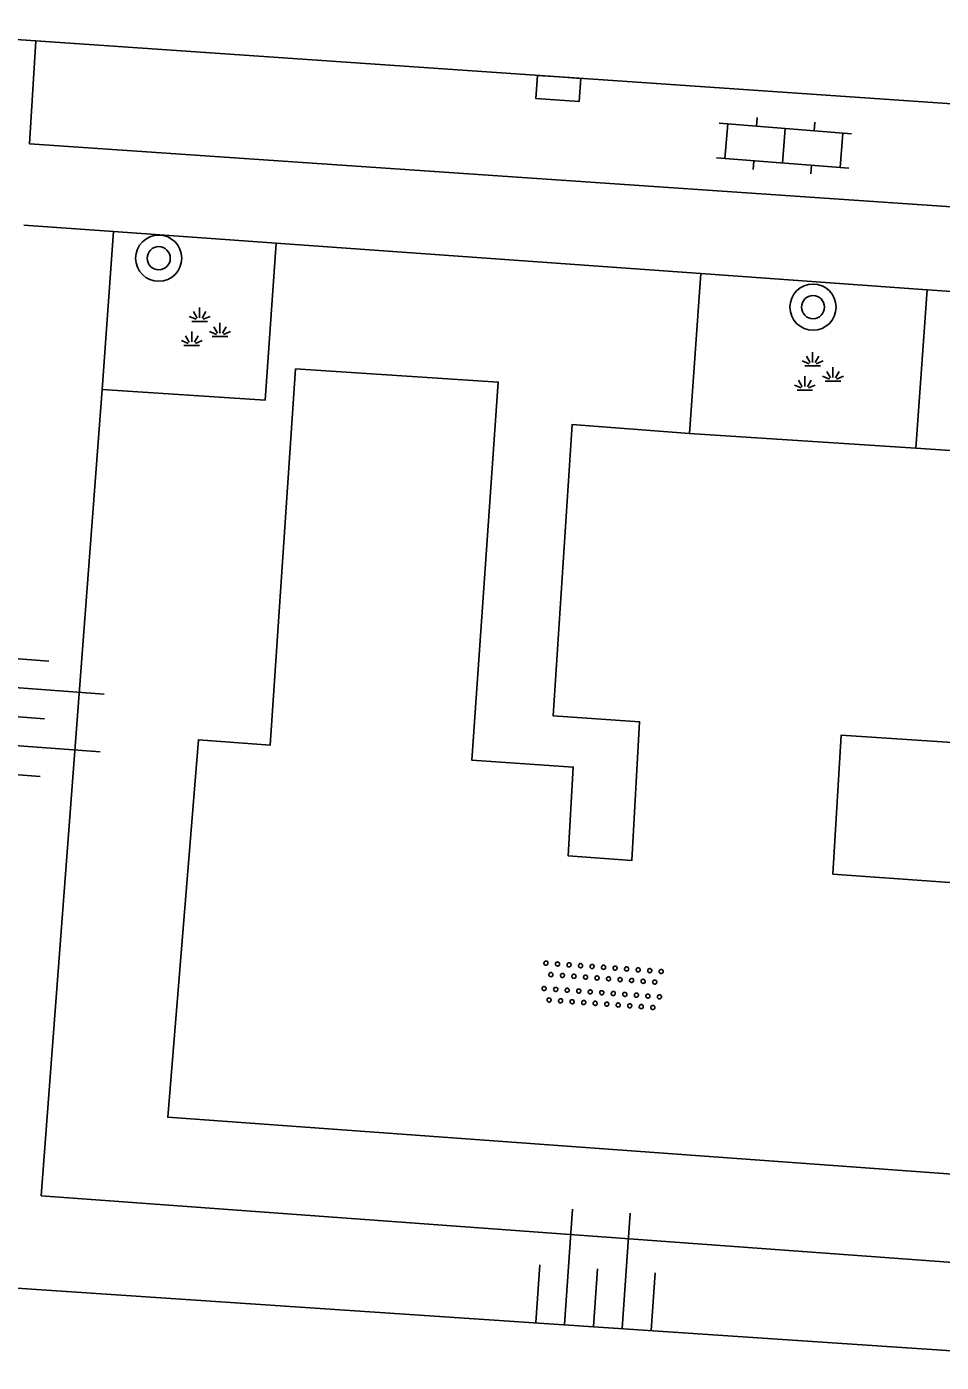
# Model space of a CAD drawing. Extents: x 132994 to 136000, y 393499 to 395512.
# Drawn here: x 133589.78 to 133605.61, y 395233.04 to 395256.16 of the extents above; entities that cross this region are included whole.
import ezdxf

# ---------------------------------------------------------------- set-up
doc = ezdxf.new("R2010")
doc.units = 0
for name, color, linetype in [('gg-afsc-hekwerk', 7, 'Continuous'), ('gg-knt-bovenkant onderkant talud', 7, 'Continuous'), ('gg-knt-verharding', 7, 'Continuous'), ('gg-knt-verharding nz', 7, 'Continuous'), ('gt-symb-boom', 7, 'Continuous'), ('gt-symb-groenvak', 7, 'Continuous'), ('gt-symb-klinker verharding', 7, 'Continuous'), ('gt-symb-kolk', 7, 'Continuous'), ('gt-symb-overige verharding', 7, 'Continuous'), ('gt-symb-talud symbool', 7, 'Continuous')]:
    doc.layers.add(name, color=color, linetype=linetype)

# ---------------------------------------------------------------- blocks, each defined once
blk = doc.blocks.new('gt0-GRVAK')
at = {"layer": 'gt-symb-groenvak'}
for p, q in [((-0.11, 0.189), (-0.228, 0.24)), ((-0.091, 0.211), (-0.156, 0.322)), ((-0.047, 0.214), (-0.047, 0.393)), ((-0.004, 0.211), (0.061, 0.322)), ((0.015, 0.189), (0.133, 0.24)), ((-0.182, 0.153), (0.088, 0.153)), ((0.262, -0.052), (0.197, 0.059)), ((0.305, -0.049), (0.305, 0.13)), ((0.349, -0.052), (0.414, 0.059)), ((-0.245, -0.228), (-0.363, -0.177)), ((-0.226, -0.206), (-0.291, -0.095)), ((-0.183, -0.203), (-0.183, -0.024)), ((-0.139, -0.206), (-0.074, -0.095)), ((-0.12, -0.228), (-0.002, -0.177)), ((0.243, -0.074), (0.125, -0.023)), ((0.17, -0.11), (0.441, -0.11)), ((0.368, -0.074), (0.486, -0.023)), ((-0.318, -0.264), (-0.047, -0.264))]:
    blk.add_line(p, q, dxfattribs=at)
blk = doc.blocks.new('gt0-BOOM')
at = {"layer": 'gt-symb-boom'}
for radius in [0.4, 0.2]:
    blk.add_circle((0, 0), radius, dxfattribs=at)
blk = doc.blocks.new('gt0-KL1')
at = {"layer": 'gt-symb-klinker verharding'}
for p, q in [((-1.15, 0.3), (1.15, 0.3)), ((-1, -0.3), (-1, 0.3)), ((-0.5, 0.3), (-0.5, 0.45)), ((0, -0.3), (0, 0.3)), ((0.5, 0.3), (0.5, 0.45)), ((1, -0.3), (1, 0.3)), ((-1.15, -0.3), (1.15, -0.3)), ((-0.5, -0.45), (-0.5, -0.3)), ((0.5, -0.45), (0.5, -0.3))]:
    blk.add_line(p, q, dxfattribs=at)
blk = doc.blocks.new('gt0-KOLK')
at = {"layer": 'gt-symb-kolk'}
blk.add_lwpolyline([(0, 0), (0.375, 0), (0.375, 0.4), (-0.375, 0.4), (-0.375, 0), (0, 0)], dxfattribs=at)
blk = doc.blocks.new('gt0-OVH')
at = {"layer": 'gt-symb-overige verharding'}
for points in [[(-0.972, 0.298), (-0.967, 0.308), (-0.965, 0.319), (-0.966, 0.33), (-0.971, 0.34), (-0.978, 0.348), (-0.988, 0.353), (-0.999, 0.355), (-1.01, 0.354), (-1.02, 0.349), (-1.028, 0.342), (-1.033, 0.332), (-1.035, 0.321), (-1.034, 0.31), (-1.029, 0.3), (-1.022, 0.292), (-1.012, 0.287), (-1.001, 0.285), (-0.99, 0.286), (-0.98, 0.291)], [(-0.772, 0.298), (-0.767, 0.308), (-0.765, 0.319), (-0.766, 0.33), (-0.771, 0.34), (-0.778, 0.348), (-0.788, 0.353), (-0.799, 0.355), (-0.81, 0.354), (-0.82, 0.349), (-0.828, 0.342), (-0.833, 0.332), (-0.835, 0.321), (-0.834, 0.31), (-0.829, 0.3), (-0.822, 0.292), (-0.812, 0.287), (-0.801, 0.285), (-0.79, 0.286), (-0.78, 0.291)], [(-0.572, 0.298), (-0.567, 0.308), (-0.565, 0.319), (-0.566, 0.33), (-0.571, 0.34), (-0.578, 0.348), (-0.588, 0.353), (-0.599, 0.355), (-0.61, 0.354), (-0.62, 0.349), (-0.628, 0.342), (-0.633, 0.332), (-0.635, 0.321), (-0.634, 0.31), (-0.629, 0.3), (-0.622, 0.292), (-0.612, 0.287), (-0.601, 0.285), (-0.59, 0.286), (-0.58, 0.291)], [(-0.372, 0.298), (-0.367, 0.308), (-0.365, 0.319), (-0.366, 0.33), (-0.371, 0.34), (-0.378, 0.348), (-0.388, 0.353), (-0.399, 0.355), (-0.41, 0.354), (-0.42, 0.349), (-0.428, 0.342), (-0.433, 0.332), (-0.435, 0.321), (-0.434, 0.31), (-0.429, 0.3), (-0.422, 0.292), (-0.412, 0.287), (-0.401, 0.285), (-0.39, 0.286), (-0.38, 0.291)], [(-0.172, 0.298), (-0.167, 0.308), (-0.165, 0.319), (-0.166, 0.33), (-0.171, 0.34), (-0.178, 0.348), (-0.188, 0.353), (-0.199, 0.355), (-0.21, 0.354), (-0.22, 0.349), (-0.228, 0.342), (-0.233, 0.332), (-0.235, 0.321), (-0.234, 0.31), (-0.229, 0.3), (-0.222, 0.292), (-0.212, 0.287), (-0.201, 0.285), (-0.19, 0.286), (-0.18, 0.291)], [(0.028, 0.298), (0.033, 0.308), (0.035, 0.319), (0.034, 0.33), (0.029, 0.34), (0.022, 0.348), (0.012, 0.353), (0.001, 0.355), (-0.01, 0.354), (-0.02, 0.349), (-0.028, 0.342), (-0.033, 0.332), (-0.035, 0.321), (-0.034, 0.31), (-0.029, 0.3), (-0.022, 0.292), (-0.012, 0.287), (-0.001, 0.285), (0.01, 0.286), (0.02, 0.291)], [(0.228, 0.298), (0.233, 0.308), (0.235, 0.319), (0.234, 0.33), (0.229, 0.34), (0.222, 0.348), (0.212, 0.353), (0.201, 0.355), (0.19, 0.354), (0.18, 0.349), (0.172, 0.342), (0.167, 0.332), (0.165, 0.321), (0.166, 0.31), (0.171, 0.3), (0.178, 0.292), (0.188, 0.287), (0.199, 0.285), (0.21, 0.286), (0.22, 0.291)], [(0.428, 0.298), (0.433, 0.308), (0.435, 0.319), (0.434, 0.33), (0.429, 0.34), (0.422, 0.348), (0.412, 0.353), (0.401, 0.355), (0.39, 0.354), (0.38, 0.349), (0.372, 0.342), (0.367, 0.332), (0.365, 0.321), (0.366, 0.31), (0.371, 0.3), (0.378, 0.292), (0.388, 0.287), (0.399, 0.285), (0.41, 0.286), (0.42, 0.291)], [(0.628, 0.298), (0.633, 0.308), (0.635, 0.319), (0.634, 0.33), (0.629, 0.34), (0.622, 0.348), (0.612, 0.353), (0.601, 0.355), (0.59, 0.354), (0.58, 0.349), (0.572, 0.342), (0.567, 0.332), (0.565, 0.321), (0.566, 0.31), (0.571, 0.3), (0.578, 0.292), (0.588, 0.287), (0.599, 0.285), (0.61, 0.286), (0.62, 0.291)], [(0.828, 0.298), (0.833, 0.308), (0.835, 0.319), (0.834, 0.33), (0.829, 0.34), (0.822, 0.348), (0.812, 0.353), (0.801, 0.355), (0.79, 0.354), (0.78, 0.349), (0.772, 0.342), (0.767, 0.332), (0.765, 0.321), (0.766, 0.31), (0.771, 0.3), (0.778, 0.292), (0.788, 0.287), (0.799, 0.285), (0.81, 0.286), (0.82, 0.291)], [(1.028, 0.298), (1.033, 0.308), (1.035, 0.319), (1.034, 0.33), (1.029, 0.34), (1.022, 0.348), (1.012, 0.353), (1.001, 0.355), (0.99, 0.354), (0.98, 0.349), (0.972, 0.342), (0.967, 0.332), (0.965, 0.321), (0.966, 0.31), (0.971, 0.3), (0.978, 0.292), (0.988, 0.287), (0.999, 0.285), (1.01, 0.286), (1.02, 0.291)], [(-0.872, 0.106), (-0.867, 0.116), (-0.865, 0.126), (-0.866, 0.137), (-0.871, 0.147), (-0.878, 0.156), (-0.888, 0.161), (-0.899, 0.163), (-0.91, 0.162), (-0.92, 0.157), (-0.928, 0.15), (-0.933, 0.14), (-0.935, 0.129), (-0.934, 0.118), (-0.929, 0.108), (-0.922, 0.1), (-0.912, 0.095), (-0.901, 0.092), (-0.89, 0.094), (-0.88, 0.098)], [(-0.672, 0.106), (-0.667, 0.116), (-0.665, 0.126), (-0.666, 0.137), (-0.671, 0.147), (-0.678, 0.156), (-0.688, 0.161), (-0.699, 0.163), (-0.71, 0.162), (-0.72, 0.157), (-0.728, 0.15), (-0.733, 0.14), (-0.735, 0.129), (-0.734, 0.118), (-0.729, 0.108), (-0.722, 0.1), (-0.712, 0.095), (-0.701, 0.092), (-0.69, 0.094), (-0.68, 0.098)], [(-0.472, 0.106), (-0.467, 0.116), (-0.465, 0.126), (-0.466, 0.137), (-0.471, 0.147), (-0.478, 0.156), (-0.488, 0.161), (-0.499, 0.163), (-0.51, 0.162), (-0.52, 0.157), (-0.528, 0.15), (-0.533, 0.14), (-0.535, 0.129), (-0.534, 0.118), (-0.529, 0.108), (-0.522, 0.1), (-0.512, 0.095), (-0.501, 0.092), (-0.49, 0.094), (-0.48, 0.098)], [(-0.272, 0.106), (-0.267, 0.116), (-0.265, 0.126), (-0.266, 0.137), (-0.271, 0.147), (-0.278, 0.156), (-0.288, 0.161), (-0.299, 0.163), (-0.31, 0.162), (-0.32, 0.157), (-0.328, 0.15), (-0.333, 0.14), (-0.335, 0.129), (-0.334, 0.118), (-0.329, 0.108), (-0.322, 0.1), (-0.312, 0.095), (-0.301, 0.092), (-0.29, 0.094), (-0.28, 0.098)], [(-0.072, 0.106), (-0.067, 0.116), (-0.065, 0.126), (-0.066, 0.137), (-0.071, 0.147), (-0.078, 0.156), (-0.088, 0.161), (-0.099, 0.163), (-0.11, 0.162), (-0.12, 0.157), (-0.128, 0.15), (-0.133, 0.14), (-0.135, 0.129), (-0.134, 0.118), (-0.129, 0.108), (-0.122, 0.1), (-0.112, 0.095), (-0.101, 0.092), (-0.09, 0.094), (-0.08, 0.098)], [(0.128, 0.106), (0.133, 0.116), (0.135, 0.126), (0.134, 0.137), (0.129, 0.147), (0.122, 0.156), (0.112, 0.161), (0.101, 0.163), (0.09, 0.162), (0.08, 0.157), (0.072, 0.15), (0.067, 0.14), (0.065, 0.129), (0.066, 0.118), (0.071, 0.108), (0.078, 0.1), (0.088, 0.095), (0.099, 0.092), (0.11, 0.094), (0.12, 0.098)], [(0.328, 0.106), (0.333, 0.116), (0.335, 0.126), (0.334, 0.137), (0.329, 0.147), (0.322, 0.156), (0.312, 0.161), (0.301, 0.163), (0.29, 0.162), (0.28, 0.157), (0.272, 0.15), (0.267, 0.14), (0.265, 0.129), (0.266, 0.118), (0.271, 0.108), (0.278, 0.1), (0.288, 0.095), (0.299, 0.092), (0.31, 0.094), (0.32, 0.098)], [(0.528, 0.106), (0.533, 0.116), (0.535, 0.126), (0.534, 0.137), (0.529, 0.147), (0.522, 0.156), (0.512, 0.161), (0.501, 0.163), (0.49, 0.162), (0.48, 0.157), (0.472, 0.15), (0.467, 0.14), (0.465, 0.129), (0.466, 0.118), (0.471, 0.108), (0.478, 0.1), (0.488, 0.095), (0.499, 0.092), (0.51, 0.094), (0.52, 0.098)], [(0.728, 0.106), (0.733, 0.116), (0.735, 0.126), (0.734, 0.137), (0.729, 0.147), (0.722, 0.156), (0.712, 0.161), (0.701, 0.163), (0.69, 0.162), (0.68, 0.157), (0.672, 0.15), (0.667, 0.14), (0.665, 0.129), (0.666, 0.118), (0.671, 0.108), (0.678, 0.1), (0.688, 0.095), (0.699, 0.092), (0.71, 0.094), (0.72, 0.098)], [(0.928, 0.106), (0.933, 0.116), (0.935, 0.126), (0.934, 0.137), (0.929, 0.147), (0.922, 0.156), (0.912, 0.161), (0.901, 0.163), (0.89, 0.162), (0.88, 0.157), (0.872, 0.15), (0.867, 0.14), (0.865, 0.129), (0.866, 0.118), (0.871, 0.108), (0.878, 0.1), (0.888, 0.095), (0.899, 0.092), (0.91, 0.094), (0.92, 0.098)], [(-0.972, -0.142), (-0.967, -0.132), (-0.965, -0.121), (-0.966, -0.11), (-0.971, -0.1), (-0.978, -0.092), (-0.988, -0.087), (-0.999, -0.085), (-1.01, -0.086), (-1.02, -0.091), (-1.028, -0.098), (-1.033, -0.108), (-1.035, -0.119), (-1.034, -0.13), (-1.029, -0.14), (-1.022, -0.148), (-1.012, -0.153), (-1.001, -0.155), (-0.99, -0.154), (-0.98, -0.149)], [(-0.772, -0.142), (-0.767, -0.132), (-0.765, -0.121), (-0.766, -0.11), (-0.771, -0.1), (-0.778, -0.092), (-0.788, -0.087), (-0.799, -0.085), (-0.81, -0.086), (-0.82, -0.091), (-0.828, -0.098), (-0.833, -0.108), (-0.835, -0.119), (-0.834, -0.13), (-0.829, -0.14), (-0.822, -0.148), (-0.812, -0.153), (-0.801, -0.155), (-0.79, -0.154), (-0.78, -0.149)], [(-0.572, -0.142), (-0.567, -0.132), (-0.565, -0.121), (-0.566, -0.11), (-0.571, -0.1), (-0.578, -0.092), (-0.588, -0.087), (-0.599, -0.085), (-0.61, -0.086), (-0.62, -0.091), (-0.628, -0.098), (-0.633, -0.108), (-0.635, -0.119), (-0.634, -0.13), (-0.629, -0.14), (-0.622, -0.148), (-0.612, -0.153), (-0.601, -0.155), (-0.59, -0.154), (-0.58, -0.149)], [(-0.372, -0.142), (-0.367, -0.132), (-0.365, -0.121), (-0.366, -0.11), (-0.371, -0.1), (-0.378, -0.092), (-0.388, -0.087), (-0.399, -0.085), (-0.41, -0.086), (-0.42, -0.091), (-0.428, -0.098), (-0.433, -0.108), (-0.435, -0.119), (-0.434, -0.13), (-0.429, -0.14), (-0.422, -0.148), (-0.412, -0.153), (-0.401, -0.155), (-0.39, -0.154), (-0.38, -0.149)], [(-0.172, -0.142), (-0.167, -0.132), (-0.165, -0.121), (-0.166, -0.11), (-0.171, -0.1), (-0.178, -0.092), (-0.188, -0.087), (-0.199, -0.085), (-0.21, -0.086), (-0.22, -0.091), (-0.228, -0.098), (-0.233, -0.108), (-0.235, -0.119), (-0.234, -0.13), (-0.229, -0.14), (-0.222, -0.148), (-0.212, -0.153), (-0.201, -0.155), (-0.19, -0.154), (-0.18, -0.149)], [(0.028, -0.142), (0.033, -0.132), (0.035, -0.121), (0.034, -0.11), (0.029, -0.1), (0.022, -0.092), (0.012, -0.087), (0.001, -0.085), (-0.01, -0.086), (-0.02, -0.091), (-0.028, -0.098), (-0.033, -0.108), (-0.035, -0.119), (-0.034, -0.13), (-0.029, -0.14), (-0.022, -0.148), (-0.012, -0.153), (-0.001, -0.155), (0.01, -0.154), (0.02, -0.149)], [(0.228, -0.142), (0.233, -0.132), (0.235, -0.121), (0.234, -0.11), (0.229, -0.1), (0.222, -0.092), (0.212, -0.087), (0.201, -0.085), (0.19, -0.086), (0.18, -0.091), (0.172, -0.098), (0.167, -0.108), (0.165, -0.119), (0.166, -0.13), (0.171, -0.14), (0.178, -0.148), (0.188, -0.153), (0.199, -0.155), (0.21, -0.154), (0.22, -0.149)], [(0.428, -0.142), (0.433, -0.132), (0.435, -0.121), (0.434, -0.11), (0.429, -0.1), (0.422, -0.092), (0.412, -0.087), (0.401, -0.085), (0.39, -0.086), (0.38, -0.091), (0.372, -0.098), (0.367, -0.108), (0.365, -0.119), (0.366, -0.13), (0.371, -0.14), (0.378, -0.148), (0.388, -0.153), (0.399, -0.155), (0.41, -0.154), (0.42, -0.149)], [(0.628, -0.142), (0.633, -0.132), (0.635, -0.121), (0.634, -0.11), (0.629, -0.1), (0.622, -0.092), (0.612, -0.087), (0.601, -0.085), (0.59, -0.086), (0.58, -0.091), (0.572, -0.098), (0.567, -0.108), (0.565, -0.119), (0.566, -0.13), (0.571, -0.14), (0.578, -0.148), (0.588, -0.153), (0.599, -0.155), (0.61, -0.154), (0.62, -0.149)], [(0.828, -0.142), (0.833, -0.132), (0.835, -0.121), (0.834, -0.11), (0.829, -0.1), (0.822, -0.092), (0.812, -0.087), (0.801, -0.085), (0.79, -0.086), (0.78, -0.091), (0.772, -0.098), (0.767, -0.108), (0.765, -0.119), (0.766, -0.13), (0.771, -0.14), (0.778, -0.148), (0.788, -0.153), (0.799, -0.155), (0.81, -0.154), (0.82, -0.149)], [(1.028, -0.142), (1.033, -0.132), (1.035, -0.121), (1.034, -0.11), (1.029, -0.1), (1.022, -0.092), (1.012, -0.087), (1.001, -0.085), (0.99, -0.086), (0.98, -0.091), (0.972, -0.098), (0.967, -0.108), (0.965, -0.119), (0.966, -0.13), (0.971, -0.14), (0.978, -0.148), (0.988, -0.153), (0.999, -0.155), (1.01, -0.154), (1.02, -0.149)], [(-0.872, -0.334), (-0.867, -0.324), (-0.865, -0.314), (-0.866, -0.303), (-0.871, -0.293), (-0.878, -0.284), (-0.888, -0.279), (-0.899, -0.277), (-0.91, -0.278), (-0.92, -0.283), (-0.928, -0.29), (-0.933, -0.3), (-0.935, -0.311), (-0.934, -0.322), (-0.929, -0.332), (-0.922, -0.34), (-0.912, -0.345), (-0.901, -0.348), (-0.89, -0.346), (-0.88, -0.342)], [(-0.672, -0.334), (-0.667, -0.324), (-0.665, -0.314), (-0.666, -0.303), (-0.671, -0.293), (-0.678, -0.284), (-0.688, -0.279), (-0.699, -0.277), (-0.71, -0.278), (-0.72, -0.283), (-0.728, -0.29), (-0.733, -0.3), (-0.735, -0.311), (-0.734, -0.322), (-0.729, -0.332), (-0.722, -0.34), (-0.712, -0.345), (-0.701, -0.348), (-0.69, -0.346), (-0.68, -0.342)], [(-0.472, -0.334), (-0.467, -0.324), (-0.465, -0.314), (-0.466, -0.303), (-0.471, -0.293), (-0.478, -0.284), (-0.488, -0.279), (-0.499, -0.277), (-0.51, -0.278), (-0.52, -0.283), (-0.528, -0.29), (-0.533, -0.3), (-0.535, -0.311), (-0.534, -0.322), (-0.529, -0.332), (-0.522, -0.34), (-0.512, -0.345), (-0.501, -0.348), (-0.49, -0.346), (-0.48, -0.342)], [(-0.272, -0.334), (-0.267, -0.324), (-0.265, -0.314), (-0.266, -0.303), (-0.271, -0.293), (-0.278, -0.284), (-0.288, -0.279), (-0.299, -0.277), (-0.31, -0.278), (-0.32, -0.283), (-0.328, -0.29), (-0.333, -0.3), (-0.335, -0.311), (-0.334, -0.322), (-0.329, -0.332), (-0.322, -0.34), (-0.312, -0.345), (-0.301, -0.348), (-0.29, -0.346), (-0.28, -0.342)], [(-0.072, -0.334), (-0.067, -0.324), (-0.065, -0.314), (-0.066, -0.303), (-0.071, -0.293), (-0.078, -0.284), (-0.088, -0.279), (-0.099, -0.277), (-0.11, -0.278), (-0.12, -0.283), (-0.128, -0.29), (-0.133, -0.3), (-0.135, -0.311), (-0.134, -0.322), (-0.129, -0.332), (-0.122, -0.34), (-0.112, -0.345), (-0.101, -0.348), (-0.09, -0.346), (-0.08, -0.342)], [(0.128, -0.334), (0.133, -0.324), (0.135, -0.314), (0.134, -0.303), (0.129, -0.293), (0.122, -0.284), (0.112, -0.279), (0.101, -0.277), (0.09, -0.278), (0.08, -0.283), (0.072, -0.29), (0.067, -0.3), (0.065, -0.311), (0.066, -0.322), (0.071, -0.332), (0.078, -0.34), (0.088, -0.345), (0.099, -0.348), (0.11, -0.346), (0.12, -0.342)], [(0.328, -0.334), (0.333, -0.324), (0.335, -0.314), (0.334, -0.303), (0.329, -0.293), (0.322, -0.284), (0.312, -0.279), (0.301, -0.277), (0.29, -0.278), (0.28, -0.283), (0.272, -0.29), (0.267, -0.3), (0.265, -0.311), (0.266, -0.322), (0.271, -0.332), (0.278, -0.34), (0.288, -0.345), (0.299, -0.348), (0.31, -0.346), (0.32, -0.342)], [(0.528, -0.334), (0.533, -0.324), (0.535, -0.314), (0.534, -0.303), (0.529, -0.293), (0.522, -0.284), (0.512, -0.279), (0.501, -0.277), (0.49, -0.278), (0.48, -0.283), (0.472, -0.29), (0.467, -0.3), (0.465, -0.311), (0.466, -0.322), (0.471, -0.332), (0.478, -0.34), (0.488, -0.345), (0.499, -0.348), (0.51, -0.346), (0.52, -0.342)], [(0.728, -0.334), (0.733, -0.324), (0.735, -0.314), (0.734, -0.303), (0.729, -0.293), (0.722, -0.284), (0.712, -0.279), (0.701, -0.277), (0.69, -0.278), (0.68, -0.283), (0.672, -0.29), (0.667, -0.3), (0.665, -0.311), (0.666, -0.322), (0.671, -0.332), (0.678, -0.34), (0.688, -0.345), (0.699, -0.348), (0.71, -0.346), (0.72, -0.342)], [(0.928, -0.334), (0.933, -0.324), (0.935, -0.314), (0.934, -0.303), (0.929, -0.293), (0.922, -0.284), (0.912, -0.279), (0.901, -0.277), (0.89, -0.278), (0.88, -0.283), (0.872, -0.29), (0.867, -0.3), (0.865, -0.311), (0.866, -0.322), (0.871, -0.332), (0.878, -0.34), (0.888, -0.345), (0.899, -0.348), (0.91, -0.346), (0.92, -0.342)]]:
    blk.add_lwpolyline(points, close=True, dxfattribs=at)
blk = doc.blocks.new('gt0-TALUD')
at = {"layer": 'gt-symb-talud symbool'}
for p, q in [((-1, -1), (-1, 0)), ((-0.5, -2), (-0.5, 0)), ((0, -1), (0, 0)), ((0.5, -2), (0.5, 0)), ((1, -1), (1, 0))]:
    blk.add_line(p, q, dxfattribs=at)
blk = doc.blocks.new('gt0-TALUD_1')
at = {"layer": 'gt-symb-talud symbool'}
for p, q in [((-1, -1), (-1, 0)), ((-0.5, -2), (-0.5, 0)), ((0, -1), (0, 0)), ((0.5, -2), (0.5, 0)), ((1, -1), (1, 0))]:
    blk.add_line(p, q, dxfattribs=at)

msp = doc.modelspace()

# ---------------------------------------------------------------- linework, layer by layer
at = {"layer": 'gg-afsc-hekwerk'}
for p, q in [((133591.285, 395252.616), (133589.737, 395252.727)), ((133594.104, 395252.414), (133591.285, 395252.616)), ((133601.453, 395251.888), (133594.104, 395252.414)), ((133605.367, 395251.608), (133601.453, 395251.888)), ((133615.17, 395250.906), (133605.367, 395251.608)), ((133588.346, 395234.409), (133608.763, 395233.044))]:
    msp.add_line(p, q, dxfattribs=at)
at = {"layer": 'gg-knt-bovenkant onderkant talud'}
for p, q in [((133601.255, 395249.118), (133601.453, 395251.888)), ((133605.171, 395248.866), (133601.255, 395249.118))]:
    msp.add_line(p, q, dxfattribs=at)
for points in [[(133601.255, 395249.118), (133599.222, 395249.273), (133598.893, 395244.236), (133600.391, 395244.132), (133600.257, 395241.732), (133599.156, 395241.809), (133599.242, 395243.347), (133597.486, 395243.466), (133597.945, 395250.01), (133594.435, 395250.239)], [(133591.089, 395249.879), (133590.035, 395235.926), (133613.864, 395234.182)]]:
    msp.add_lwpolyline(points, dxfattribs=at)
at = {"layer": 'gg-knt-verharding'}
for p, q in [((133586.517, 395256.161), (133589.944, 395255.916)), ((133591.285, 395252.616), (133591.089, 395249.879)), ((133605.171, 395248.866), (133605.367, 395251.608))]:
    msp.add_line(p, q, dxfattribs=at)
for points in [[(133589.944, 395255.916), (133589.831, 395254.136), (133615.16, 395252.402)], [(133591.089, 395249.879), (133593.909, 395249.695), (133594.104, 395252.414)], [(133594.435, 395250.239), (133594, 395243.728), (133592.757, 395243.82), (133592.224, 395237.286), (133606.841, 395236.224), (133607.219, 395241.243), (133603.738, 395241.495), (133603.877, 395243.897), (133607.378, 395243.67), (133607.462, 395244.667), (133612.962, 395244.318), (133613.255, 395248.317), (133605.171, 395248.866)]]:
    msp.add_lwpolyline(points, dxfattribs=at)
at = {"layer": 'gg-knt-verharding nz'}
msp.add_line((133615.273, 395254.178), (133589.944, 395255.916), dxfattribs=at)

# ---------------------------------------------------------------- block references
at = {"layer": 'gt-symb-boom'}
for p in [(133592.068, 395252.154), (133603.392, 395251.307)]:
    msp.add_blockref('gt0-BOOM', p, dxfattribs=at)
at = {"layer": 'gt-symb-groenvak'}
for p in [(133592.824, 395250.908), (133603.433, 395250.136)]:
    msp.add_blockref('gt0-GRVAK', p, dxfattribs=at)
at = {"layer": 'gt-symb-klinker verharding', "rotation": -4.473406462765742}
msp.add_blockref('gt0-KL1', (133602.889, 395254.1), dxfattribs=at)
at = {"layer": 'gt-symb-kolk', "rotation": 176.10210376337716}
msp.add_blockref('gt0-KOLK', (133598.999, 395255.292), dxfattribs=at)
at = {"layer": 'gt-symb-overige verharding', "rotation": -4.1305386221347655}
msp.add_blockref('gt0-OVH', (133599.745, 395239.561), dxfattribs=at)
at = {"layer": 'gt-symb-talud symbool'}
for name, p, xscale, yscale, rotation in [('gt0-TALUD', (133589.096, 395244.256), 0.9997424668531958, 0.9997424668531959, 85.75513794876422), ('gt0-TALUD_1', (133599.592, 395233.664), 1.0003824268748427, 1.000382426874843, 176.0449623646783)]:
    msp.add_blockref(name, p, dxfattribs=dict(at, xscale=xscale, yscale=yscale, rotation=rotation))

doc.saveas('drawing.dxf')
